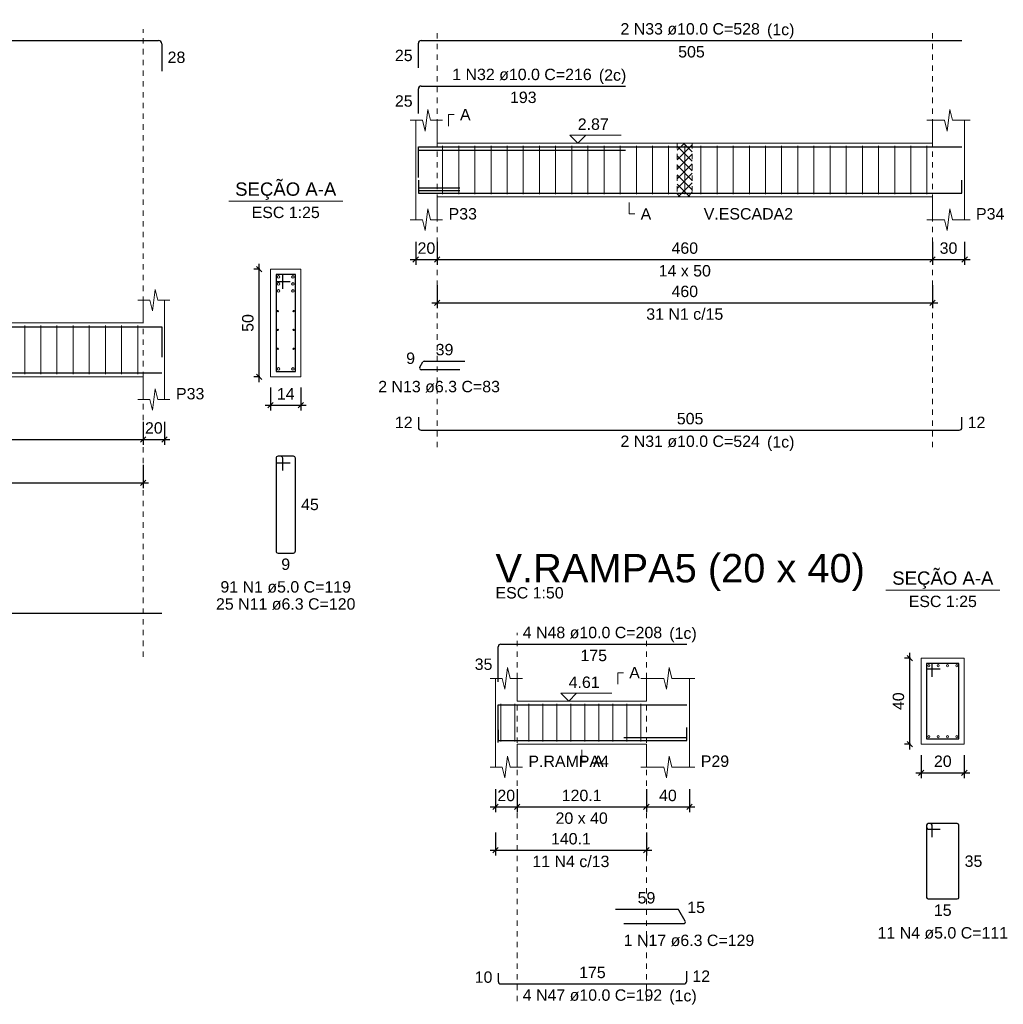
# Model space of a CAD drawing. Header units: millimetres. Extents: x 10 to 1250, y -62 to 528.
# Tile 790 of 909: x 692 to 710, y 145 to 163. Entities that reach past the tile are written whole.
import ezdxf

# ---------------------------------------------------------------- set-up
doc = ezdxf.new("R2010")
doc.units = ezdxf.units.MM
doc.header["$LTSCALE"] = 0.05
doc.linetypes.add('DOT', pattern=[6.35, 0, -6.35])
for name, color, linetype, lineweight in [('Descrição da armadura', 7, 'Continuous', 5), ('DT-Arm complementar', 5, 'Continuous', 5), ('DT-Barras na forma', 2, 'Continuous', 30), ('DT-Barras no corte', 5, 'Continuous', 5), ('DT-Barras rebatidas', 2, 'Continuous', 30), ('DT-Cotas', 9, 'Continuous', 5), ('DT-Forma', 5, 'Continuous', 5), ('DT-Hachura intersecção vigas', 9, 'Continuous', 5), ('DT-Pontilhado', 9, 'DOT', 5), ('DT-Textos', 7, 'Continuous', 5), ('DT-Título', 3, 'Continuous', 20), ('Textos armaduras', 7, 'Continuous', 5)]:
    doc.layers.add(name, color=color, linetype=linetype, lineweight=lineweight)
doc.styles.add('Arial', font='arial.ttf')
doc.styles.get("Standard").update_dxf_attribs({"font": 'arial.ttf'})
doc.dimstyles.new('UM_25.000000', dxfattribs={"dimtxt": 0.18, "dimasz": 0.1, "dimexe": 0.1, "dimexo": 0.2, "dimgap": 0, "dimtad": 1, "dimtih": 1, "dimtoh": 1, "dimdec": 1, "dimlfac": 25, "dimzin": 0, "dimdsep": 46, "dimtxsty": 'Standard', "dimcen": 0.09, "dimdle": 0.1, "dimadec": 1, "dimazin": 2, "dimtfac": 1, "dimtdec": 4, "dimtofl": 0, "dimtmove": 0, "dimatfit": 3, "dimfxl": 1, "dimtolj": 1, "dimarcsym": 0})
doc.dimstyles.new('UM_50.000000', dxfattribs={"dimtxt": 0.18, "dimasz": 0.1, "dimexe": 0.1, "dimexo": 0.2, "dimgap": 0.1, "dimtad": 1, "dimdec": 1, "dimlfac": 50, "dimzin": 0, "dimdsep": 46, "dimtxsty": 'Standard', "dimblk": 'OBLIQUE', "dimcen": 0.09, "dimdle": 0.1, "dimadec": 1, "dimazin": 2, "dimtfac": 1, "dimtdec": 1, "dimtofl": 0, "dimtmove": 0, "dimatfit": 3, "dimldrblk": 'OBLIQUE', "dimfxl": 1, "dimtolj": 1, "dimarcsym": 1})

# ---------------------------------------------------------------- blocks, each defined once
blk = doc.blocks.new('_Oblique')
at = {"color": 0, "linetype": 'ByBlock', "lineweight": -2}
blk.add_line((-0.5, -0.5), (0.5, 0.5), dxfattribs=at)
blk = doc.blocks.new('*D2177')
at = {"layer": 'Defpoints', "color": 0, "transparency": 16777216}
for p in [(685.227, 156.043), (694.427, 156.043), (694.427, 155.513)]:
    blk.add_point(p, dxfattribs=at)
at = {"layer": 'DT-Cotas', "color": 0, "lineweight": -2, "transparency": 16777216}
for p, q in [((685.227, 155.843), (685.227, 155.413)), ((694.427, 155.843), (694.427, 155.413)), ((685.127, 155.513), (694.527, 155.513))]:
    blk.add_line(p, q, dxfattribs=at)
at = {"layer": 'DT-Cotas', "color": 0, "lineweight": -2, "transparency": 16777216, "xscale": 0.1, "yscale": 0.1, "zscale": 0.1, "rotation": 180}
blk.add_blockref('_Oblique', (685.227, 155.513), dxfattribs=at)
at = {"layer": 'DT-Cotas', "color": 0, "lineweight": -2, "transparency": 16777216, "xscale": 0.1, "yscale": 0.1, "zscale": 0.1}
blk.add_blockref('_Oblique', (694.427, 155.513), dxfattribs=at)
at = {"layer": 'DT-Cotas', "transparency": 16777216, "insert": (689.827, 155.725), "char_height": 0.2118, "attachment_point": 5, "rotation": 0.0057, "style": 'Arial'}
blk.add_mtext('\\A1;460', dxfattribs=at)
blk = doc.blocks.new('*D2178')
at = {"layer": 'Defpoints', "color": 0, "transparency": 16777216}
for p in [(694.427, 156.043), (694.827, 156.043), (694.827, 155.513)]:
    blk.add_point(p, dxfattribs=at)
at = {"layer": 'DT-Cotas', "color": 0, "lineweight": -2, "transparency": 16777216}
for p, q in [((694.427, 155.843), (694.427, 155.413)), ((694.827, 155.843), (694.827, 155.413)), ((694.327, 155.513), (694.927, 155.513))]:
    blk.add_line(p, q, dxfattribs=at)
at = {"layer": 'DT-Cotas', "color": 0, "lineweight": -2, "transparency": 16777216, "xscale": 0.1, "yscale": 0.1, "zscale": 0.1, "rotation": 180}
blk.add_blockref('_Oblique', (694.427, 155.513), dxfattribs=at)
at = {"layer": 'DT-Cotas', "color": 0, "lineweight": -2, "transparency": 16777216, "xscale": 0.1, "yscale": 0.1, "zscale": 0.1}
blk.add_blockref('_Oblique', (694.827, 155.513), dxfattribs=at)
at = {"layer": 'DT-Cotas', "transparency": 16777216, "insert": (694.627, 155.725), "char_height": 0.2118, "attachment_point": 5, "rotation": 0.0057, "style": 'Arial'}
blk.add_mtext('\\A1;20', dxfattribs=at)
blk = doc.blocks.new('*D2165')
at = {"layer": 'Defpoints', "color": 0, "transparency": 16777216}
for p in [(685.227, 155.238), (694.427, 155.238), (694.427, 154.708)]:
    blk.add_point(p, dxfattribs=at)
at = {"layer": 'DT-Cotas', "color": 0, "lineweight": -2, "transparency": 16777216}
for p, q in [((685.227, 155.038), (685.227, 154.608)), ((694.427, 155.038), (694.427, 154.608)), ((685.127, 154.708), (694.527, 154.708))]:
    blk.add_line(p, q, dxfattribs=at)
at = {"layer": 'DT-Cotas', "color": 0, "lineweight": -2, "transparency": 16777216, "xscale": 0.1, "yscale": 0.1, "zscale": 0.1, "rotation": 180}
blk.add_blockref('_Oblique', (685.227, 154.708), dxfattribs=at)
at = {"layer": 'DT-Cotas', "color": 0, "lineweight": -2, "transparency": 16777216, "xscale": 0.1, "yscale": 0.1, "zscale": 0.1}
blk.add_blockref('_Oblique', (694.427, 154.708), dxfattribs=at)
at = {"layer": 'DT-Cotas', "transparency": 16777216, "insert": (689.827, 154.92), "char_height": 0.2118, "attachment_point": 5, "rotation": 0.0057, "style": 'Arial'}
blk.add_mtext('\\A1;460', dxfattribs=at)
blk = doc.blocks.new('*D2184')
at = {"layer": 'Defpoints', "color": 0, "transparency": 16777216}
for p in [(696.585, 158.678), (696.797, 158.678), (696.797, 156.678)]:
    blk.add_point(p, dxfattribs=at)
at = {"layer": 'DT-Cotas', "color": 0, "lineweight": -2, "transparency": 16777216}
for p, q in [((696.585, 156.578), (696.585, 158.778)), ((696.597, 158.678), (696.485, 158.678)), ((696.597, 156.678), (696.485, 156.678))]:
    blk.add_line(p, q, dxfattribs=at)
at = {"layer": 'DT-Cotas', "color": 0, "lineweight": -2, "transparency": 16777216, "xscale": 0.1, "yscale": 0.1, "zscale": 0.1}
for p, rotation in [((696.585, 158.678), 90), ((696.585, 156.678), 270)]:
    blk.add_blockref('_Oblique', p, dxfattribs=dict(at, rotation=rotation))
at = {"layer": 'DT-Cotas', "transparency": 16777216, "insert": (696.374, 157.678), "char_height": 0.2118, "attachment_point": 5, "rotation": 90, "style": 'Arial'}
blk.add_mtext('\\A1;50', dxfattribs=at)
blk = doc.blocks.new('*D2185')
at = {"layer": 'Defpoints', "color": 0, "transparency": 16777216}
for p in [(696.797, 156.678), (697.357, 156.678), (697.357, 156.149)]:
    blk.add_point(p, dxfattribs=at)
at = {"layer": 'DT-Cotas', "color": 0, "lineweight": -2, "transparency": 16777216}
for p, q in [((696.797, 156.478), (696.797, 156.049)), ((697.357, 156.478), (697.357, 156.049)), ((696.697, 156.149), (697.457, 156.149))]:
    blk.add_line(p, q, dxfattribs=at)
at = {"layer": 'DT-Cotas', "color": 0, "lineweight": -2, "transparency": 16777216, "xscale": 0.1, "yscale": 0.1, "zscale": 0.1, "rotation": 180}
blk.add_blockref('_Oblique', (696.797, 156.149), dxfattribs=at)
at = {"layer": 'DT-Cotas', "color": 0, "lineweight": -2, "transparency": 16777216, "xscale": 0.1, "yscale": 0.1, "zscale": 0.1}
blk.add_blockref('_Oblique', (697.357, 156.149), dxfattribs=at)
at = {"layer": 'DT-Cotas', "transparency": 16777216, "insert": (697.077, 156.361), "char_height": 0.2118, "attachment_point": 5, "rotation": 0.0057, "style": 'Arial'}
blk.add_mtext('\\A1;14', dxfattribs=at)
blk = doc.blocks.new('*D2186')
at = {"layer": 'Defpoints', "color": 0, "transparency": 16777216}
for p in [(699.492, 159.387), (699.892, 159.387), (699.892, 158.857)]:
    blk.add_point(p, dxfattribs=at)
at = {"layer": 'DT-Cotas', "color": 0, "lineweight": -2, "transparency": 16777216}
for p, q in [((699.492, 159.187), (699.492, 158.757)), ((699.892, 159.187), (699.892, 158.757)), ((699.392, 158.857), (699.992, 158.857))]:
    blk.add_line(p, q, dxfattribs=at)
at = {"layer": 'DT-Cotas', "color": 0, "lineweight": -2, "transparency": 16777216, "xscale": 0.1, "yscale": 0.1, "zscale": 0.1, "rotation": 180}
blk.add_blockref('_Oblique', (699.492, 158.857), dxfattribs=at)
at = {"layer": 'DT-Cotas', "color": 0, "lineweight": -2, "transparency": 16777216, "xscale": 0.1, "yscale": 0.1, "zscale": 0.1}
blk.add_blockref('_Oblique', (699.892, 158.857), dxfattribs=at)
at = {"layer": 'DT-Cotas', "transparency": 16777216, "insert": (699.692, 159.069), "char_height": 0.2118, "attachment_point": 5, "rotation": 0.0057, "style": 'Arial'}
blk.add_mtext('\\A1;20', dxfattribs=at)
blk = doc.blocks.new('*D2187')
at = {"layer": 'Defpoints', "color": 0, "transparency": 16777216}
for p in [(699.892, 159.387), (709.092, 159.387), (709.092, 158.857)]:
    blk.add_point(p, dxfattribs=at)
at = {"layer": 'DT-Cotas', "color": 0, "lineweight": -2, "transparency": 16777216}
for p, q in [((699.892, 159.187), (699.892, 158.757)), ((709.092, 159.187), (709.092, 158.757)), ((699.792, 158.857), (709.192, 158.857))]:
    blk.add_line(p, q, dxfattribs=at)
at = {"layer": 'DT-Cotas', "color": 0, "lineweight": -2, "transparency": 16777216, "xscale": 0.1, "yscale": 0.1, "zscale": 0.1, "rotation": 180}
blk.add_blockref('_Oblique', (699.892, 158.857), dxfattribs=at)
at = {"layer": 'DT-Cotas', "color": 0, "lineweight": -2, "transparency": 16777216, "xscale": 0.1, "yscale": 0.1, "zscale": 0.1}
blk.add_blockref('_Oblique', (709.092, 158.857), dxfattribs=at)
at = {"layer": 'DT-Cotas', "transparency": 16777216, "insert": (704.492, 159.069), "char_height": 0.2118, "attachment_point": 5, "rotation": 0.0057, "style": 'Arial'}
blk.add_mtext('\\A1;460', dxfattribs=at)
blk = doc.blocks.new('*D2194')
at = {"layer": 'Defpoints', "color": 0, "transparency": 16777216}
for p in [(709.092, 159.387), (709.692, 159.387), (709.692, 158.857)]:
    blk.add_point(p, dxfattribs=at)
at = {"layer": 'DT-Cotas', "color": 0, "lineweight": -2, "transparency": 16777216}
for p, q in [((709.092, 159.187), (709.092, 158.757)), ((709.692, 159.187), (709.692, 158.757)), ((708.992, 158.857), (709.792, 158.857))]:
    blk.add_line(p, q, dxfattribs=at)
at = {"layer": 'DT-Cotas', "color": 0, "lineweight": -2, "transparency": 16777216, "xscale": 0.1, "yscale": 0.1, "zscale": 0.1, "rotation": 180}
blk.add_blockref('_Oblique', (709.092, 158.857), dxfattribs=at)
at = {"layer": 'DT-Cotas', "color": 0, "lineweight": -2, "transparency": 16777216, "xscale": 0.1, "yscale": 0.1, "zscale": 0.1}
blk.add_blockref('_Oblique', (709.692, 158.857), dxfattribs=at)
at = {"layer": 'DT-Cotas', "transparency": 16777216, "insert": (709.392, 159.069), "char_height": 0.2118, "attachment_point": 5, "rotation": 0.0057, "style": 'Arial'}
blk.add_mtext('\\A1;30', dxfattribs=at)
blk = doc.blocks.new('*D2195')
at = {"layer": 'Defpoints', "color": 0, "transparency": 16777216}
for p in [(699.892, 158.582), (709.092, 158.582), (709.092, 158.052)]:
    blk.add_point(p, dxfattribs=at)
at = {"layer": 'DT-Cotas', "color": 0, "lineweight": -2, "transparency": 16777216}
for p, q in [((699.892, 158.382), (699.892, 157.952)), ((709.092, 158.382), (709.092, 157.952)), ((699.792, 158.052), (709.192, 158.052))]:
    blk.add_line(p, q, dxfattribs=at)
at = {"layer": 'DT-Cotas', "color": 0, "lineweight": -2, "transparency": 16777216, "xscale": 0.1, "yscale": 0.1, "zscale": 0.1, "rotation": 180}
blk.add_blockref('_Oblique', (699.892, 158.052), dxfattribs=at)
at = {"layer": 'DT-Cotas', "color": 0, "lineweight": -2, "transparency": 16777216, "xscale": 0.1, "yscale": 0.1, "zscale": 0.1}
blk.add_blockref('_Oblique', (709.092, 158.052), dxfattribs=at)
at = {"layer": 'DT-Cotas', "transparency": 16777216, "insert": (704.492, 158.264), "char_height": 0.2118, "attachment_point": 5, "rotation": 0.0057, "style": 'Arial'}
blk.add_mtext('\\A1;460', dxfattribs=at)
blk = doc.blocks.new('*D2248')
at = {"layer": 'Defpoints', "color": 0, "transparency": 16777216}
for p in [(700.975, 149.211), (701.375, 149.211), (701.375, 148.681)]:
    blk.add_point(p, dxfattribs=at)
at = {"layer": 'DT-Cotas', "color": 0, "lineweight": -2, "transparency": 16777216}
for p, q in [((700.975, 149.011), (700.975, 148.581)), ((701.375, 149.011), (701.375, 148.581)), ((700.875, 148.681), (701.475, 148.681))]:
    blk.add_line(p, q, dxfattribs=at)
at = {"layer": 'DT-Cotas', "color": 0, "lineweight": -2, "transparency": 16777216, "xscale": 0.1, "yscale": 0.1, "zscale": 0.1, "rotation": 180}
blk.add_blockref('_Oblique', (700.975, 148.681), dxfattribs=at)
at = {"layer": 'DT-Cotas', "color": 0, "lineweight": -2, "transparency": 16777216, "xscale": 0.1, "yscale": 0.1, "zscale": 0.1}
blk.add_blockref('_Oblique', (701.375, 148.681), dxfattribs=at)
at = {"layer": 'DT-Cotas', "transparency": 16777216, "insert": (701.175, 148.893), "char_height": 0.2118, "attachment_point": 5, "rotation": 0.0057, "style": 'Arial'}
blk.add_mtext('\\A1;20', dxfattribs=at)
blk = doc.blocks.new('*D2249')
at = {"layer": 'Defpoints', "color": 0, "transparency": 16777216}
for p in [(701.375, 149.211), (703.778, 149.211), (703.778, 148.681)]:
    blk.add_point(p, dxfattribs=at)
at = {"layer": 'DT-Cotas', "color": 0, "lineweight": -2, "transparency": 16777216}
for p, q in [((701.375, 149.011), (701.375, 148.581)), ((703.778, 149.011), (703.778, 148.581)), ((701.275, 148.681), (703.878, 148.681))]:
    blk.add_line(p, q, dxfattribs=at)
at = {"layer": 'DT-Cotas', "color": 0, "lineweight": -2, "transparency": 16777216, "xscale": 0.1, "yscale": 0.1, "zscale": 0.1, "rotation": 180}
blk.add_blockref('_Oblique', (701.375, 148.681), dxfattribs=at)
at = {"layer": 'DT-Cotas', "color": 0, "lineweight": -2, "transparency": 16777216, "xscale": 0.1, "yscale": 0.1, "zscale": 0.1}
blk.add_blockref('_Oblique', (703.778, 148.681), dxfattribs=at)
at = {"layer": 'DT-Cotas', "transparency": 16777216, "insert": (702.576, 148.893), "char_height": 0.2118, "attachment_point": 5, "rotation": 0.0057, "style": 'Arial'}
blk.add_mtext('\\A1;120.1', dxfattribs=at)
blk = doc.blocks.new('*D2250')
at = {"layer": 'Defpoints', "color": 0, "transparency": 16777216}
for p in [(703.778, 149.211), (704.578, 149.211), (704.578, 148.681)]:
    blk.add_point(p, dxfattribs=at)
at = {"layer": 'DT-Cotas', "color": 0, "lineweight": -2, "transparency": 16777216}
for p, q in [((703.778, 149.011), (703.778, 148.581)), ((704.578, 149.011), (704.578, 148.581)), ((703.678, 148.681), (704.678, 148.681))]:
    blk.add_line(p, q, dxfattribs=at)
at = {"layer": 'DT-Cotas', "color": 0, "lineweight": -2, "transparency": 16777216, "xscale": 0.1, "yscale": 0.1, "zscale": 0.1, "rotation": 180}
blk.add_blockref('_Oblique', (703.778, 148.681), dxfattribs=at)
at = {"layer": 'DT-Cotas', "color": 0, "lineweight": -2, "transparency": 16777216, "xscale": 0.1, "yscale": 0.1, "zscale": 0.1}
blk.add_blockref('_Oblique', (704.578, 148.681), dxfattribs=at)
at = {"layer": 'DT-Cotas', "transparency": 16777216, "insert": (704.178, 148.893), "char_height": 0.2118, "attachment_point": 5, "rotation": 0.0057, "style": 'Arial'}
blk.add_mtext('\\A1;40', dxfattribs=at)
blk = doc.blocks.new('*D2243')
at = {"layer": 'Defpoints', "color": 0, "transparency": 16777216}
for p in [(700.975, 148.406), (703.778, 148.406), (703.778, 147.877)]:
    blk.add_point(p, dxfattribs=at)
at = {"layer": 'DT-Cotas', "color": 0, "lineweight": -2, "transparency": 16777216}
for p, q in [((700.975, 148.206), (700.975, 147.777)), ((703.778, 148.206), (703.778, 147.777)), ((700.875, 147.877), (703.878, 147.877))]:
    blk.add_line(p, q, dxfattribs=at)
at = {"layer": 'DT-Cotas', "color": 0, "lineweight": -2, "transparency": 16777216, "xscale": 0.1, "yscale": 0.1, "zscale": 0.1, "rotation": 180}
blk.add_blockref('_Oblique', (700.975, 147.877), dxfattribs=at)
at = {"layer": 'DT-Cotas', "color": 0, "lineweight": -2, "transparency": 16777216, "xscale": 0.1, "yscale": 0.1, "zscale": 0.1}
blk.add_blockref('_Oblique', (703.778, 147.877), dxfattribs=at)
at = {"layer": 'DT-Cotas', "transparency": 16777216, "insert": (702.376, 148.088), "char_height": 0.2118, "attachment_point": 5, "rotation": 0.0057, "style": 'Arial'}
blk.add_mtext('\\A1;140.1', dxfattribs=at)
blk = doc.blocks.new('*D2244')
at = {"layer": 'Defpoints', "color": 0, "transparency": 16777216}
for p in [(708.674, 151.446), (708.886, 151.446), (708.886, 149.846)]:
    blk.add_point(p, dxfattribs=at)
at = {"layer": 'DT-Cotas', "color": 0, "lineweight": -2, "transparency": 16777216}
for p, q in [((708.686, 151.446), (708.574, 151.446)), ((708.674, 149.746), (708.674, 151.546)), ((708.686, 149.846), (708.574, 149.846))]:
    blk.add_line(p, q, dxfattribs=at)
at = {"layer": 'DT-Cotas', "color": 0, "lineweight": -2, "transparency": 16777216, "xscale": 0.1, "yscale": 0.1, "zscale": 0.1}
for p, rotation in [((708.674, 151.446), 90), ((708.674, 149.846), 270)]:
    blk.add_blockref('_Oblique', p, dxfattribs=dict(at, rotation=rotation))
at = {"layer": 'DT-Cotas', "transparency": 16777216, "insert": (708.462, 150.646), "char_height": 0.2118, "attachment_point": 5, "rotation": 90, "style": 'Arial'}
blk.add_mtext('\\A1;40', dxfattribs=at)
blk = doc.blocks.new('*D2245')
at = {"layer": 'Defpoints', "color": 0, "transparency": 16777216}
for p in [(708.886, 149.846), (709.686, 149.846), (709.686, 149.317)]:
    blk.add_point(p, dxfattribs=at)
at = {"layer": 'DT-Cotas', "color": 0, "lineweight": -2, "transparency": 16777216}
for p, q in [((708.886, 149.646), (708.886, 149.217)), ((709.686, 149.646), (709.686, 149.217)), ((708.786, 149.317), (709.786, 149.317))]:
    blk.add_line(p, q, dxfattribs=at)
at = {"layer": 'DT-Cotas', "color": 0, "lineweight": -2, "transparency": 16777216, "xscale": 0.1, "yscale": 0.1, "zscale": 0.1, "rotation": 180}
blk.add_blockref('_Oblique', (708.886, 149.317), dxfattribs=at)
at = {"layer": 'DT-Cotas', "color": 0, "lineweight": -2, "transparency": 16777216, "xscale": 0.1, "yscale": 0.1, "zscale": 0.1}
blk.add_blockref('_Oblique', (709.686, 149.317), dxfattribs=at)
at = {"layer": 'DT-Cotas', "transparency": 16777216, "insert": (709.286, 149.529), "char_height": 0.2118, "attachment_point": 5, "rotation": 0.0057, "style": 'Arial'}
blk.add_mtext('\\A1;20', dxfattribs=at)

msp = doc.modelspace()

# ---------------------------------------------------------------- hatches: boundary and pattern name
at = {"layer": 'DT-Hachura intersecção vigas', "linetype": 'Continuous'}
h = msp.add_hatch(dxfattribs=at)
h.set_pattern_fill('ANSI37', color=256, style=0)
h.set_pattern_definition([(45, (633.59027, 120.002), (-0.08838835, 0.08838835), []), (135, (633.59027, 120.002), (-0.08838835, -0.08838835), [])])
h.paths.add_polyline_path([(704.3518, 160.0222), (704.6318, 160.0222), (704.6318, 161.0222), (704.3518, 161.0222), (704.3518, 160.0222)])

# ---------------------------------------------------------------- linework, layer by layer
at = {"layer": 'DT-Arm complementar'}
for p, q in [((699.9918, 160.0722), (699.9918, 160.9722)), ((700.2918, 160.0722), (700.2918, 160.9722)), ((700.5918, 160.0722), (700.5918, 160.9722)), ((700.8918, 160.0722), (700.8918, 160.9722)), ((701.1918, 160.0722), (701.1918, 160.9722)), ((701.4918, 160.0722), (701.4918, 160.9722)), ((701.7918, 160.0722), (701.7918, 160.9722)), ((702.0918, 160.0722), (702.0918, 160.9722)), ((702.3918, 160.0722), (702.3918, 160.9722)), ((702.6918, 160.0722), (702.6918, 160.9722)), ((702.9918, 160.0722), (702.9918, 160.9722)), ((703.2918, 160.0722), (703.2918, 160.9722)), ((703.5918, 160.0722), (703.5918, 160.9722)), ((703.8918, 160.0722), (703.8918, 160.9722)), ((704.1918, 160.0722), (704.1918, 160.9722)), ((704.4918, 160.0722), (704.4918, 160.9722)), ((704.7918, 160.0722), (704.7918, 160.9722)), ((705.0918, 160.0722), (705.0918, 160.9722)), ((705.3918, 160.0722), (705.3918, 160.9722)), ((705.6918, 160.0722), (705.6918, 160.9722)), ((705.9918, 160.0722), (705.9918, 160.9722)), ((706.2918, 160.0722), (706.2918, 160.9722)), ((706.5918, 160.0722), (706.5918, 160.9722)), ((706.8918, 160.0722), (706.8918, 160.9722)), ((707.1918, 160.0722), (707.1918, 160.9722)), ((707.4918, 160.0722), (707.4918, 160.9722)), ((707.7918, 160.0722), (707.7918, 160.9722)), ((708.0918, 160.0722), (708.0918, 160.9722)), ((708.3918, 160.0722), (708.3918, 160.9722)), ((708.6918, 160.0722), (708.6918, 160.9722)), ((708.9918, 160.0722), (708.9918, 160.9722)), ((692.2271, 156.7282), (692.2271, 157.6282)), ((692.5271, 156.7282), (692.5271, 157.6282)), ((692.8271, 156.7282), (692.8271, 157.6282)), ((693.1271, 156.7282), (693.1271, 157.6282)), ((693.4271, 156.7282), (693.4271, 157.6282)), ((693.7271, 156.7282), (693.7271, 157.6282)), ((694.0271, 156.7282), (694.0271, 157.6282)), ((694.3271, 156.7282), (694.3271, 157.6282)), ((701.0762, 149.8963), (701.0762, 150.5963)), ((701.3362, 149.8963), (701.3362, 150.5963)), ((701.5962, 149.8963), (701.5962, 150.5963)), ((701.8562, 149.8963), (701.8562, 150.5963)), ((702.1162, 149.8963), (702.1162, 150.5963)), ((702.3762, 149.8963), (702.3762, 150.5963)), ((702.6362, 149.8963), (702.6362, 150.5963)), ((702.8962, 149.8963), (702.8962, 150.5963)), ((703.1562, 149.8963), (703.1562, 150.5963)), ((703.4162, 149.8963), (703.4162, 150.5963)), ((703.6762, 149.8963), (703.6762, 150.5963))]:
    msp.add_line(p, q, dxfattribs=at)
at = {"layer": 'DT-Barras na forma'}
for p, q in [((699.5418, 160.193), (700.3121, 160.193)), ((699.5418, 160.1426), (700.3121, 160.1426)), ((697.0231, 158.5782), (696.8971, 158.5782)), ((696.8971, 158.5782), (696.8971, 156.7782)), ((697.2571, 158.5782), (696.8971, 158.5782)), ((696.8971, 158.5782), (696.8971, 158.4522)), ((697.0231, 158.3152), (697.0231, 158.5782)), ((697.2571, 156.7782), (697.2571, 158.5782)), ((696.8971, 158.4522), (697.1601, 158.4522)), ((696.8971, 156.7782), (697.2571, 156.7782)), ((709.0857, 151.3463), (708.9857, 151.3463)), ((708.9857, 151.3463), (708.9857, 149.9463)), ((709.5857, 151.3463), (708.9857, 151.3463)), ((708.9857, 151.3463), (708.9857, 151.2463)), ((708.9857, 151.2463), (709.2357, 151.2463)), ((709.0857, 151.0963), (709.0857, 151.3463)), ((709.5857, 149.9463), (709.5857, 151.3463)), ((704.5277, 149.9667), (703.3573, 149.9667)), ((708.9857, 149.9463), (709.5857, 149.9463))]:
    msp.add_line(p, q, dxfattribs=at)
for points in [[(699.5418, 160.4424), (699.5418, 160.9522), (709.6418, 160.9522)], [(699.5418, 160.3824), (699.5418, 160.8922), (703.3918, 160.8922)], [(699.5418, 160.3322), (699.5418, 160.0922), (709.6418, 160.0922), (709.6418, 160.3322)], [(683.7235, 157.6057), (694.7771, 157.6057), (694.7771, 157.0394)], [(684.3931, 156.7507), (694.7771, 156.7507)], [(701.0248, 149.8763), (701.0248, 150.5763), (704.5277, 150.5763)], [(701.0248, 150.1163), (701.0248, 149.9163), (704.5277, 149.9163), (704.5277, 150.1563)]]:
    msp.add_lwpolyline(points, dxfattribs=at)
at = {"layer": 'DT-Barras no corte'}
for centre, radius in [((696.9421, 158.5332), 0.025), ((697.2121, 158.5332), 0.025), ((696.9421, 158.4032), 0.025), ((697.2121, 158.4032), 0.025), ((696.9421, 158.2732), 0.025), ((697.2121, 158.2732), 0.025), ((696.9297, 157.8982), 0.0126), ((697.2245, 157.8982), 0.0126), ((696.9297, 157.5482), 0.0126), ((697.2245, 157.5482), 0.0126), ((696.9297, 157.1982), 0.0126), ((697.2245, 157.1982), 0.0126), ((696.9421, 156.8232), 0.025), ((697.2121, 156.8232), 0.025), ((709.0257, 151.3063), 0.02), ((709.199, 151.3063), 0.02), ((709.3724, 151.3063), 0.02), ((709.5457, 151.3063), 0.02), ((709.0257, 149.9863), 0.02), ((709.199, 149.9863), 0.02), ((709.3724, 149.9863), 0.02), ((709.5457, 149.9863), 0.02)]:
    msp.add_circle(centre, radius, dxfattribs=at)
at = {"layer": 'DT-Barras rebatidas'}
for p, q in [((683.7235, 162.929), (694.7146, 162.929)), ((699.5918, 162.929), (709.6418, 162.929)), ((694.7771, 162.8665), (694.7771, 162.3626)), ((699.5418, 162.4192), (699.5418, 162.879)), ((699.5418, 161.572), (699.5418, 162.0318)), ((699.5918, 162.0818), (703.3918, 162.0818)), ((699.5691, 156.8555), (699.6253, 156.9529)), ((699.6526, 156.9686), (700.4047, 156.9686)), ((700.3121, 156.8082), (699.5964, 156.8082)), ((699.5418, 155.9251), (699.5418, 155.7351)), ((709.6418, 155.7351), (709.6418, 155.9251)), ((699.5918, 155.6851), (709.5918, 155.6851)), ((696.8971, 155.1637), (696.8971, 153.4393)), ((696.8971, 155.1637), (696.8971, 155.1133)), ((696.9853, 155.2015), (696.9349, 155.2015)), ((697.2193, 155.2015), (696.9349, 155.2015)), ((696.9349, 155.0755), (697.1601, 155.0755)), ((697.0231, 154.9385), (697.0231, 155.1637)), ((697.2571, 153.4393), (697.2571, 155.1637)), ((696.9349, 153.4015), (697.2193, 153.4015)), ((684.3931, 152.2837), (694.7771, 152.2837)), ((701.0248, 151.0059), (701.0248, 151.6559)), ((701.0748, 151.7059), (704.5277, 151.7059)), ((708.9857, 148.3396), (708.9857, 146.9996)), ((708.9857, 148.3396), (708.9857, 148.2996)), ((709.0557, 148.3696), (709.0157, 148.3696)), ((709.5557, 148.3696), (709.0157, 148.3696)), ((709.0857, 148.1196), (709.0857, 148.3396)), ((709.5857, 146.9996), (709.5857, 148.3396)), ((709.0157, 148.2696), (709.2357, 148.2696)), ((709.0157, 146.9696), (709.5557, 146.9696)), ((704.3569, 146.7766), (703.2047, 146.7766)), ((704.5004, 146.5596), (704.3842, 146.7609)), ((703.3573, 146.5123), (704.4731, 146.5123)), ((701.0248, 145.5892), (701.0248, 145.4392)), ((704.5277, 145.4392), (704.5277, 145.6292)), ((701.0748, 145.3892), (704.4777, 145.3892))]:
    msp.add_line(p, q, dxfattribs=at)
for centre, radius, start, end in [((694.7146, 162.8665), 0.0625, 0, 90), ((699.5918, 162.879), 0.05, 90, 180), ((699.5918, 162.0318), 0.05, 90, 180), ((699.6526, 156.9371), 0.0315, 90, 150), ((699.5964, 156.8397), 0.0315, 150, 270), ((699.5918, 155.7351), 0.05, 180, 270), ((709.5918, 155.7351), 0.05, 270, 0), ((696.9349, 155.1637), 0.0378, 90, 180), ((696.9349, 155.1637), 0.0378, 90, 180), ((696.9349, 155.1133), 0.0378, 180, 270), ((696.9853, 155.1637), 0.0378, 0, 90), ((697.2193, 155.1637), 0.0378, 0, 90), ((696.9349, 153.4393), 0.0378, 180, 270), ((697.2193, 153.4393), 0.0378, 270, 0), ((701.0748, 151.6559), 0.05, 90, 180), ((709.0157, 148.3396), 0.03, 90, 180), ((709.0157, 148.3396), 0.03, 90, 180), ((709.0157, 148.2996), 0.03, 180, 270), ((709.0557, 148.3396), 0.03, 0, 90), ((709.5557, 148.3396), 0.03, 0, 90), ((709.0157, 146.9996), 0.03, 180, 270), ((709.5557, 146.9996), 0.03, 270, 0), ((704.3569, 146.7451), 0.0315, 30, 90), ((704.4731, 146.5438), 0.0315, 270, 30), ((701.0748, 145.4392), 0.05, 180, 270), ((704.4777, 145.4392), 0.05, 270, 0)]:
    msp.add_arc(centre, radius, start, end, dxfattribs=at)
at = {"layer": 'DT-Forma'}
for p, q in [((699.6668, 161.2458), (699.7168, 161.6458)), ((699.7168, 161.6458), (699.7668, 161.4458)), ((709.3668, 161.2458), (709.4168, 161.6458)), ((709.4168, 161.6458), (709.4668, 161.4458)), ((699.3918, 161.4458), (699.6168, 161.4458)), ((699.4918, 161.0222), (699.4918, 161.4458)), ((699.6168, 161.4458), (699.6668, 161.2458)), ((699.7668, 161.4458), (699.9918, 161.4458)), ((699.8918, 161.4458), (699.8918, 161.0222)), ((708.9918, 161.4458), (709.3168, 161.4458)), ((709.0918, 161.0222), (709.0918, 161.4458)), ((709.3168, 161.4458), (709.3668, 161.2458)), ((709.4668, 161.4458), (709.7918, 161.4458)), ((709.6918, 161.4458), (709.6918, 161.0222)), ((699.8918, 161.0222), (704.3518, 161.0222)), ((704.3518, 161.0222), (704.6318, 161.0222)), ((704.6318, 161.0222), (709.0918, 161.0222)), ((699.4918, 160.0222), (699.4918, 159.5986)), ((699.8918, 159.5986), (699.8918, 160.0222)), ((699.8918, 160.0222), (704.3518, 160.0222)), ((704.3518, 160.0222), (704.6318, 160.0222)), ((704.6318, 160.0222), (709.0918, 160.0222)), ((709.0918, 160.0222), (709.0918, 159.5986)), ((709.6918, 159.5986), (709.6918, 160.0222)), ((699.6668, 159.3986), (699.7168, 159.7986)), ((699.7168, 159.7986), (699.7668, 159.5986)), ((709.3668, 159.3986), (709.4168, 159.7986)), ((709.4168, 159.7986), (709.4668, 159.5986)), ((699.3918, 159.5986), (699.6168, 159.5986)), ((699.6168, 159.5986), (699.6668, 159.3986)), ((699.7668, 159.5986), (699.9918, 159.5986)), ((708.9918, 159.5986), (709.3168, 159.5986)), ((709.3168, 159.5986), (709.3668, 159.3986)), ((709.4668, 159.5986), (709.7918, 159.5986)), ((697.3571, 158.6782), (696.7971, 158.6782)), ((696.7971, 158.6782), (696.7971, 158.6782)), ((696.7971, 158.6782), (696.7971, 156.6782)), ((697.3571, 156.6782), (697.3571, 158.6782)), ((697.3571, 158.6782), (697.3571, 158.6782)), ((694.6021, 157.9018), (694.6521, 158.3018)), ((694.6521, 158.3018), (694.7021, 158.1018)), ((694.3271, 158.1018), (694.5521, 158.1018)), ((694.4271, 157.6782), (694.4271, 158.1018)), ((694.5521, 158.1018), (694.6021, 157.9018)), ((694.7021, 158.1018), (694.9271, 158.1018)), ((694.8271, 158.1018), (694.8271, 157.6782)), ((685.2271, 157.6782), (694.4271, 157.6782)), ((685.2271, 156.6782), (694.4271, 156.6782)), ((694.4271, 156.6782), (694.4271, 156.2546)), ((694.8271, 156.2546), (694.8271, 156.6782)), ((696.7971, 156.6782), (697.3571, 156.6782)), ((696.7971, 156.6782), (696.7971, 156.6782)), ((697.3571, 156.6782), (697.3571, 156.6782)), ((694.6021, 156.0546), (694.6521, 156.4546)), ((694.6521, 156.4546), (694.7021, 156.2546)), ((694.3271, 156.2546), (694.5521, 156.2546)), ((694.5521, 156.2546), (694.6021, 156.0546)), ((694.7021, 156.2546), (694.9271, 156.2546)), ((709.6857, 151.4463), (708.8857, 151.4463)), ((708.8857, 151.4463), (708.8857, 151.4463)), ((708.8857, 151.4463), (708.8857, 149.8463)), ((709.6857, 149.8463), (709.6857, 151.4463)), ((709.6857, 151.4463), (709.6857, 151.4463)), ((701.1498, 150.8699), (701.1998, 151.2699)), ((701.1998, 151.2699), (701.2498, 151.0699)), ((704.1526, 150.8699), (704.2026, 151.2699)), ((704.2026, 151.2699), (704.2526, 151.0699)), ((700.8748, 151.0699), (701.0998, 151.0699)), ((700.9748, 150.6463), (700.9748, 151.0699)), ((701.0998, 151.0699), (701.1498, 150.8699)), ((701.2498, 151.0699), (701.4748, 151.0699)), ((701.3748, 151.0699), (701.3748, 150.6463)), ((703.6776, 151.0699), (704.1026, 151.0699)), ((703.7776, 150.6463), (703.7776, 151.0699)), ((704.1026, 151.0699), (704.1526, 150.8699)), ((704.2526, 151.0699), (704.6777, 151.0699)), ((704.5777, 151.0699), (704.5777, 150.6463)), ((701.3748, 150.6463), (703.7776, 150.6463)), ((700.9748, 149.8463), (700.9748, 149.4227)), ((701.3748, 149.4227), (701.3748, 149.8463)), ((701.3748, 149.8463), (703.7776, 149.8463)), ((703.7776, 149.8463), (703.7776, 149.4227)), ((704.5777, 149.4227), (704.5777, 149.8463)), ((708.8857, 149.8463), (709.6857, 149.8463)), ((708.8857, 149.8463), (708.8857, 149.8463)), ((709.6857, 149.8463), (709.6857, 149.8463)), ((701.1498, 149.2227), (701.1998, 149.6227)), ((701.1998, 149.6227), (701.2498, 149.4227)), ((704.1526, 149.2227), (704.2026, 149.6227)), ((704.2026, 149.6227), (704.2526, 149.4227)), ((700.8748, 149.4227), (701.0998, 149.4227)), ((701.0998, 149.4227), (701.1498, 149.2227)), ((701.2498, 149.4227), (701.4748, 149.4227)), ((703.6776, 149.4227), (704.1026, 149.4227)), ((704.1026, 149.4227), (704.1526, 149.2227)), ((704.2526, 149.4227), (704.6777, 149.4227))]:
    msp.add_line(p, q, dxfattribs=at)
at = {"layer": 'DT-Forma', "linetype": 'Continuous'}
for p, q in [((699.4918, 160.0222), (699.4918, 161.0222)), ((709.6918, 161.0222), (709.6918, 160.0222)), ((694.8271, 157.6782), (694.8271, 156.6782)), ((700.9748, 149.8463), (700.9748, 150.6463)), ((704.5777, 150.6463), (704.5777, 149.8463))]:
    msp.add_line(p, q, dxfattribs=at)
at = {"layer": 'DT-Pontilhado', "ltscale": 0.2}
for p, q in [((694.4271, 151.4718), (694.4271, 163.1408)), ((699.8918, 155.3674), (699.8918, 163.1408)), ((709.0918, 155.3674), (709.0918, 163.1408)), ((704.3518, 161.0222), (704.3518, 160.0222)), ((704.6318, 161.0222), (704.6318, 160.0222)), ((701.3748, 145.0715), (701.3748, 151.9177)), ((703.7776, 145.0715), (703.7776, 151.9177))]:
    msp.add_line(p, q, dxfattribs=at)
at = {"layer": 'DT-Textos'}
for p, q in [((696.0181, 159.9431), (698.1361, 159.9431)), ((708.2267, 152.7112), (710.3447, 152.7112))]:
    msp.add_line(p, q, dxfattribs=at)
for points in [[(700.1036, 161.3399), (700.1036, 161.5517), (700.2095, 161.5517)], [(702.6518, 161.1704), (702.5036, 161.0222), (702.3553, 161.1704), (703.3084, 161.1704)], [(703.4598, 159.9163), (703.4598, 159.7045), (703.5657, 159.7045)], [(703.2481, 150.964), (703.2481, 151.1758), (703.354, 151.1758)], [(702.4828, 150.7945), (702.3345, 150.6463), (702.1863, 150.7945), (703.1394, 150.7945)], [(702.5762, 149.7404), (702.5762, 149.5286), (702.6821, 149.5286)]]:
    msp.add_lwpolyline(points, dxfattribs=at)

# ---------------------------------------------------------------- texts
at = {"layer": 'Descrição da armadura', "linetype": 'Continuous', "char_height": 0.2118, "line_spacing_factor": 0.798, "style": 'Arial'}
for s, insert, width, attachment_point in [('2 N33 ø10.0 C=528', (704.5918, 163.0349), 5.194653, 8), ('1 N32 ø10.0 C=216', (701.4668, 162.1877), 5.194653, 8), ('31 N1 c/15', (704.4918, 157.7347), 2.869342, 8), ('2 N13 ø6.3 C=83', (699.927, 156.3846), 4.534748, 8), ('2 N31 ø10.0 C=524', (704.5918, 155.3674), 5.194653, 8), ('91 N1 ø5.0 C=119', (697.0771, 152.6602), 4.8647, 8), ('25 N11 ø6.3 C=120', (697.0771, 152.3425), 5.194653, 8), ('4 N48 ø10.0 C=208', (702.7762, 151.8118), 5.194653, 8), ('11 N4 c/13', (702.3762, 147.5588), 2.869342, 8), ('11 N4 ø5.0 C=111', (709.2857, 146.2283), 4.8647, 8), ('1 N17 ø6.3 C=129', (703.3573, 146.0887), 4.8647, 7), ('4 N47 ø10.0 C=192', (702.7762, 145.0715), 5.194653, 8)]:
    msp.add_mtext(s, dxfattribs=dict(at, insert=insert, width=width, attachment_point=attachment_point))
at = {"layer": 'DT-Textos', "line_spacing_factor": 0.798, "style": 'Arial'}
for s, insert, char_height, width, attachment_point in [('(1c)', (706.0203, 162.965), 0.2118, 1.009083, 7), ('(2c)', (702.8953, 162.118), 0.2118, 1.009083, 7), ('A', (700.3154, 161.4458), 0.2118, 0.390816, 7), ('2.87', (702.5036, 161.2657), 0.2118, 1.140404, 7), ('SEÇÃO A-A', (697.0773, 159.967), 0.2471, 4.254532, 8), ('ESC 1:25', (697.0771, 159.6254), 0.2118, 2.507973, 8), ('P33', (700.1036, 159.5986), 0.2118, 1.042557, 7), ('A', (703.6716, 159.5986), 0.2118, 0.390816, 7), ('V.ESCADA2', (704.8436, 159.5986), 0.2118, 3.289032, 7), ('P34', (709.9036, 159.5986), 0.2118, 1.042557, 7), ('14 x 50', (704.4918, 158.5396), 0.2118, 1.922035, 8), ('P33', (695.0389, 156.2546), 0.2118, 1.042557, 7), ('(1c)', (706.0203, 155.298), 0.2118, 1.009083, 7), ('SEÇÃO A-A', (709.2861, 152.7356), 0.2471, 4.254532, 8), ('ESC 1:50', (700.9748, 152.5531), 0.2118, 2.507973, 7), ('ESC 1:25', (709.2857, 152.3935), 0.2118, 2.507973, 8), ('(1c)', (704.2041, 151.7416), 0.2118, 1.009083, 7), ('A', (703.4599, 151.0699), 0.2118, 0.390816, 7), ('4.61', (702.3345, 150.8898), 0.2118, 1.140404, 7), ('P.RAMPA4', (701.5866, 149.4227), 0.2118, 2.963161, 7), ('A', (702.788, 149.4227), 0.2118, 0.390816, 7), ('P29', (704.7895, 149.4227), 0.2118, 1.042557, 7), ('20 x 40', (702.5762, 148.3637), 0.2118, 1.922035, 8), ('(1c)', (704.2041, 145.0016), 0.2118, 1.009083, 7)]:
    msp.add_mtext(s, dxfattribs=dict(at, insert=insert, char_height=char_height, width=width, attachment_point=attachment_point))
at = {"layer": 'DT-Título', "insert": (700.9751, 152.6956), "char_height": 0.5295, "width": 14.501953, "attachment_point": 7, "line_spacing_factor": 0.798, "style": 'Arial'}
msp.add_mtext('V.RAMPA5 (20 x 40)', dxfattribs=at)
at = {"layer": 'Textos armaduras', "linetype": 'Continuous', "char_height": 0.2118, "attachment_point": 7, "line_spacing_factor": 0.798, "style": 'Arial'}
for s, insert, width in [('28', (694.883, 162.5086), 0.659905), ('25', (699.106, 162.5432), 0.659905), ('505', (704.3694, 162.6113), 0.989858), ('193', (701.2444, 161.7641), 0.989858), ('25', (699.106, 161.696), 0.659905), ('39', (699.8637, 157.0745), 0.659905), ('9', (699.3153, 156.9134), 0.329953), ('12', (699.106, 155.7242), 0.659905), ('505', (704.3444, 155.791), 0.989858), ('12', (709.7477, 155.7242), 0.659905), ('45', (697.363, 154.1956), 0.659905), ('9', (696.9946, 153.0838), 0.329953), ('175', (702.5538, 151.3882), 0.989858), ('35', (700.5889, 151.225), 0.659905), ('35', (709.6916, 147.5637), 0.659905), ('59', (703.6158, 146.8825), 0.659905), ('15', (704.5386, 146.7052), 0.659905), ('15', (709.1207, 146.6519), 0.659905), ('175', (702.5288, 145.4951), 0.989858), ('10', (700.5889, 145.4083), 0.659905), ('12', (704.6336, 145.4283), 0.659905)]:
    msp.add_mtext(s, dxfattribs=dict(at, insert=insert, width=width))

# ---------------------------------------------------------------- dimensions: what is measured, and where the dimension line sits
at = {"layer": 'DT-Cotas'}
for base, p1, p2, dimstyle, override, picture, middle in [((699.8918, 158.8573), (699.4918, 159.3868), (699.8918, 159.3868), 'UM_50.000000', {"dimtxt": 0.2118, "dimasz": 0.1, "dimexe": 0.1, "dimexo": 0.2, "dimtad": 1, "dimtih": 0, "dimtoh": 0, "dimdec": 1, "dimlfac": 50, "dimzin": 8, "dimtxsty": 'Arial', "dimblk": 'Oblique', "dimblk1": 'Oblique', "dimblk2": 'Oblique', "dimsah": 1, "dimdle": 0.1, "dimse1": 0, "dimse2": 0, "dimclrt": 256, "dimadec": 1, "dimazin": 3, "dimtmove": 2, "dimldrblk": 'Oblique'}, '*D2186', (699.6918, 159.0691)), ((709.0918, 158.8573), (699.8918, 159.3868), (709.0918, 159.3868), 'UM_50.000000', {"dimtxt": 0.2118, "dimasz": 0.1, "dimexe": 0.1, "dimexo": 0.2, "dimtad": 1, "dimtih": 0, "dimtoh": 0, "dimdec": 1, "dimlfac": 50, "dimzin": 8, "dimtxsty": 'Arial', "dimblk": 'Oblique', "dimblk1": 'Oblique', "dimblk2": 'Oblique', "dimsah": 1, "dimdle": 0.1, "dimse1": 0, "dimse2": 0, "dimclrt": 256, "dimadec": 1, "dimazin": 3, "dimtmove": 2, "dimldrblk": 'Oblique'}, '*D2187', (704.4918, 159.0691)), ((709.6918, 158.8573), (709.0918, 159.3868), (709.6918, 159.3868), 'UM_50.000000', {"dimtxt": 0.2118, "dimasz": 0.1, "dimexe": 0.1, "dimexo": 0.2, "dimtad": 1, "dimtih": 0, "dimtoh": 0, "dimdec": 1, "dimlfac": 50, "dimzin": 8, "dimtxsty": 'Arial', "dimblk": 'Oblique', "dimblk1": 'Oblique', "dimblk2": 'Oblique', "dimsah": 1, "dimdle": 0.1, "dimse1": 0, "dimse2": 0, "dimclrt": 256, "dimadec": 1, "dimazin": 3, "dimtmove": 2, "dimldrblk": 'Oblique'}, '*D2194', (709.3918, 159.0691)), ((709.0918, 158.0524), (699.8918, 158.5819), (709.0918, 158.5819), 'UM_50.000000', {"dimtxt": 0.2118, "dimasz": 0.1, "dimexe": 0.1, "dimexo": 0.2, "dimtad": 1, "dimtih": 0, "dimtoh": 0, "dimdec": 1, "dimlfac": 50, "dimzin": 8, "dimtxsty": 'Arial', "dimblk": 'Oblique', "dimblk1": 'Oblique', "dimblk2": 'Oblique', "dimsah": 1, "dimdle": 0.1, "dimse1": 0, "dimse2": 0, "dimclrt": 256, "dimadec": 1, "dimazin": 3, "dimtmove": 2, "dimldrblk": 'Oblique'}, '*D2195', (704.4918, 158.2642)), ((697.3571, 156.1487), (696.7971, 156.6782), (697.3571, 156.6782), 'UM_25.000000', {"dimtxt": 0.2118, "dimasz": 0.1, "dimexe": 0.1, "dimexo": 0.2, "dimtad": 1, "dimtih": 0, "dimtoh": 0, "dimdec": 1, "dimlfac": 25, "dimzin": 8, "dimtxsty": 'Arial', "dimblk": 'Oblique', "dimblk1": 'Oblique', "dimblk2": 'Oblique', "dimsah": 1, "dimdle": 0.1, "dimse1": 0, "dimse2": 0, "dimclrt": 256, "dimadec": 1, "dimazin": 3, "dimtmove": 2, "dimldrblk": 'Oblique'}, '*D2185', (697.0771, 156.3605)), ((694.4271, 155.5133), (685.2271, 156.0428), (694.4271, 156.0428), 'UM_50.000000', {"dimtxt": 0.2118, "dimasz": 0.1, "dimexe": 0.1, "dimexo": 0.2, "dimtad": 1, "dimtih": 0, "dimtoh": 0, "dimdec": 1, "dimlfac": 50, "dimzin": 8, "dimtxsty": 'Arial', "dimblk": 'Oblique', "dimblk1": 'Oblique', "dimblk2": 'Oblique', "dimsah": 1, "dimdle": 0.1, "dimse1": 0, "dimse2": 0, "dimclrt": 256, "dimadec": 1, "dimazin": 3, "dimtmove": 2, "dimldrblk": 'Oblique'}, '*D2177', (689.8271, 155.7251)), ((694.8271, 155.5133), (694.4271, 156.0428), (694.8271, 156.0428), 'UM_50.000000', {"dimtxt": 0.2118, "dimasz": 0.1, "dimexe": 0.1, "dimexo": 0.2, "dimtad": 1, "dimtih": 0, "dimtoh": 0, "dimdec": 1, "dimlfac": 50, "dimzin": 8, "dimtxsty": 'Arial', "dimblk": 'Oblique', "dimblk1": 'Oblique', "dimblk2": 'Oblique', "dimsah": 1, "dimdle": 0.1, "dimse1": 0, "dimse2": 0, "dimclrt": 256, "dimadec": 1, "dimazin": 3, "dimtmove": 2, "dimldrblk": 'Oblique'}, '*D2178', (694.6271, 155.7251)), ((694.4271, 154.7085), (685.2271, 155.238), (694.4271, 155.238), 'UM_50.000000', {"dimtxt": 0.2118, "dimasz": 0.1, "dimexe": 0.1, "dimexo": 0.2, "dimtad": 1, "dimtih": 0, "dimtoh": 0, "dimdec": 1, "dimlfac": 50, "dimzin": 8, "dimtxsty": 'Arial', "dimblk": 'Oblique', "dimblk1": 'Oblique', "dimblk2": 'Oblique', "dimsah": 1, "dimdle": 0.1, "dimse1": 0, "dimse2": 0, "dimclrt": 256, "dimadec": 1, "dimazin": 3, "dimtmove": 2, "dimldrblk": 'Oblique'}, '*D2165', (689.8271, 154.9203)), ((709.6857, 149.3168), (708.8857, 149.8463), (709.6857, 149.8463), 'UM_25.000000', {"dimtxt": 0.2118, "dimasz": 0.1, "dimexe": 0.1, "dimexo": 0.2, "dimtad": 1, "dimtih": 0, "dimtoh": 0, "dimdec": 1, "dimlfac": 25, "dimzin": 8, "dimtxsty": 'Arial', "dimblk": 'Oblique', "dimblk1": 'Oblique', "dimblk2": 'Oblique', "dimsah": 1, "dimdle": 0.1, "dimse1": 0, "dimse2": 0, "dimclrt": 256, "dimadec": 1, "dimazin": 3, "dimtmove": 2, "dimldrblk": 'Oblique'}, '*D2245', (709.2857, 149.5286)), ((701.3748, 148.6814), (700.9748, 149.2109), (701.3748, 149.2109), 'UM_50.000000', {"dimtxt": 0.2118, "dimasz": 0.1, "dimexe": 0.1, "dimexo": 0.2, "dimtad": 1, "dimtih": 0, "dimtoh": 0, "dimdec": 1, "dimlfac": 50, "dimzin": 8, "dimtxsty": 'Arial', "dimblk": 'Oblique', "dimblk1": 'Oblique', "dimblk2": 'Oblique', "dimsah": 1, "dimdle": 0.1, "dimse1": 0, "dimse2": 0, "dimclrt": 256, "dimadec": 1, "dimazin": 3, "dimtmove": 2, "dimldrblk": 'Oblique'}, '*D2248', (701.1748, 148.8932)), ((703.7776, 148.6814), (701.3748, 149.2109), (703.7776, 149.2109), 'UM_50.000000', {"dimtxt": 0.2118, "dimasz": 0.1, "dimexe": 0.1, "dimexo": 0.2, "dimtad": 1, "dimtih": 0, "dimtoh": 0, "dimdec": 1, "dimlfac": 50, "dimzin": 8, "dimtxsty": 'Arial', "dimblk": 'Oblique', "dimblk1": 'Oblique', "dimblk2": 'Oblique', "dimsah": 1, "dimdle": 0.1, "dimse1": 0, "dimse2": 0, "dimclrt": 256, "dimadec": 1, "dimazin": 3, "dimtmove": 2, "dimldrblk": 'Oblique'}, '*D2249', (702.5762, 148.8932)), ((704.5777, 148.6814), (703.7776, 149.2109), (704.5777, 149.2109), 'UM_50.000000', {"dimtxt": 0.2118, "dimasz": 0.1, "dimexe": 0.1, "dimexo": 0.2, "dimtad": 1, "dimtih": 0, "dimtoh": 0, "dimdec": 1, "dimlfac": 50, "dimzin": 8, "dimtxsty": 'Arial', "dimblk": 'Oblique', "dimblk1": 'Oblique', "dimblk2": 'Oblique', "dimsah": 1, "dimdle": 0.1, "dimse1": 0, "dimse2": 0, "dimclrt": 256, "dimadec": 1, "dimazin": 3, "dimtmove": 2, "dimldrblk": 'Oblique'}, '*D2250', (704.1776, 148.8932)), ((703.7776, 147.8765), (700.9748, 148.406), (703.7776, 148.406), 'UM_50.000000', {"dimtxt": 0.2118, "dimasz": 0.1, "dimexe": 0.1, "dimexo": 0.2, "dimtad": 1, "dimtih": 0, "dimtoh": 0, "dimdec": 1, "dimlfac": 50, "dimzin": 8, "dimtxsty": 'Arial', "dimblk": 'Oblique', "dimblk1": 'Oblique', "dimblk2": 'Oblique', "dimsah": 1, "dimdle": 0.1, "dimse1": 0, "dimse2": 0, "dimclrt": 256, "dimadec": 1, "dimazin": 3, "dimtmove": 2, "dimldrblk": 'Oblique'}, '*D2243', (702.3762, 148.0883))]:
    dim = msp.add_linear_dim(base=base, p1=p1, p2=p2, dimstyle=dimstyle, override=override, dxfattribs=at)
    dim.commit()
    dim.dimension.update_dxf_attribs({"geometry": picture, "text_midpoint": middle, "dimtype": 160, "text_rotation": 0.00573})
for base, p1, p2, picture, middle in [((696.5853, 158.6782), (696.7971, 156.6782), (696.7971, 158.6782), '*D2184', (696.3735, 157.6782)), ((708.6739, 151.4463), (708.8857, 149.8463), (708.8857, 151.4463), '*D2244', (708.4621, 150.6463))]:
    dim = msp.add_linear_dim(base=base, p1=p1, p2=p2, angle=90, dimstyle='UM_25.000000', override={"dimtxt": 0.2118, "dimasz": 0.1, "dimexe": 0.1, "dimexo": 0.2, "dimtad": 1, "dimtih": 0, "dimtoh": 0, "dimdec": 1, "dimlfac": 25, "dimzin": 8, "dimtxsty": 'Arial', "dimblk": 'Oblique', "dimblk1": 'Oblique', "dimblk2": 'Oblique', "dimsah": 1, "dimdle": 0.1, "dimse1": 0, "dimse2": 0, "dimclrt": 256, "dimadec": 1, "dimazin": 3, "dimtmove": 2, "dimldrblk": 'Oblique'}, dxfattribs=at)
    dim.commit()
    dim.dimension.update_dxf_attribs({"geometry": picture, "text_midpoint": middle, "dimtype": 160, "text_rotation": 90})

doc.saveas('drawing.dxf')
